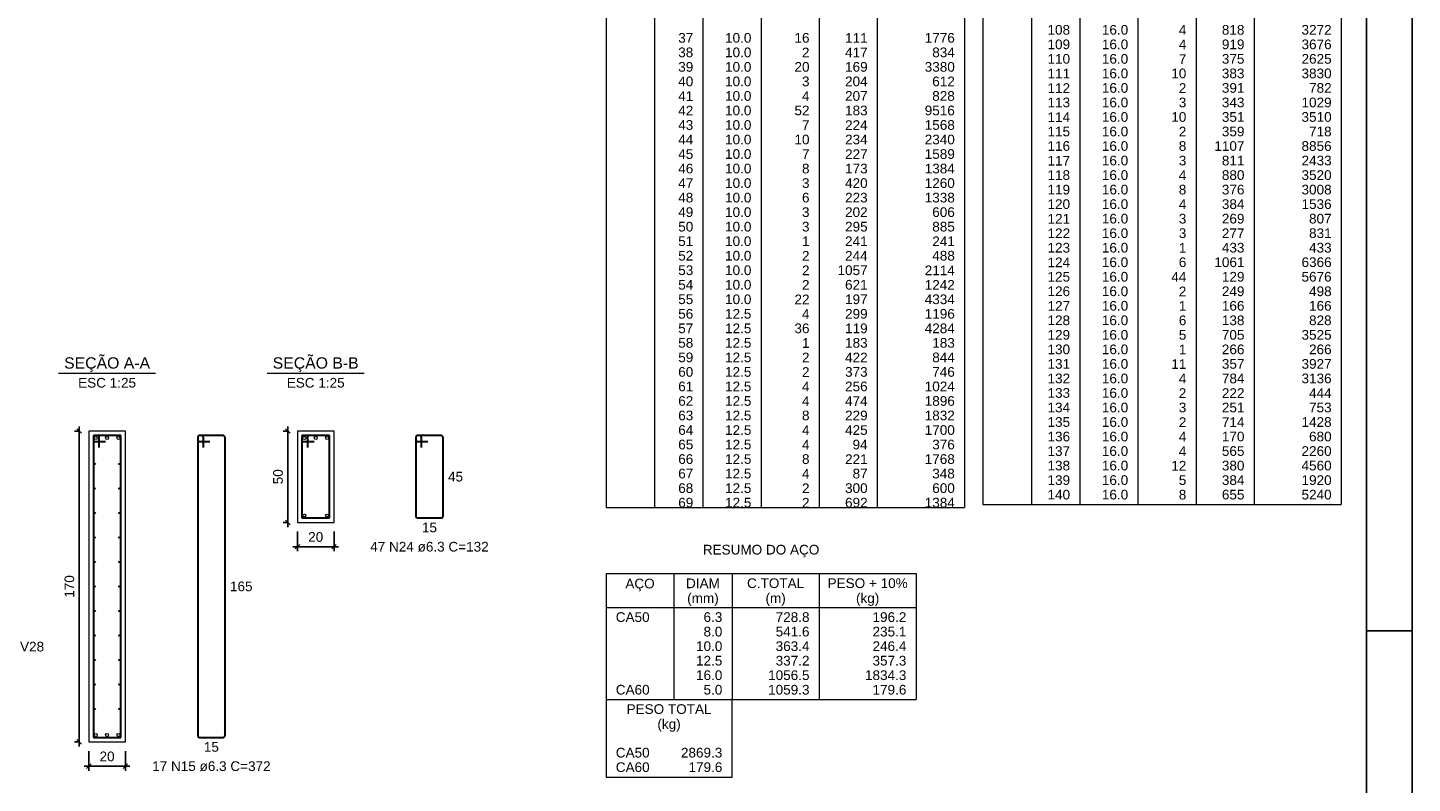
# Model space of a CAD drawing. Header units: millimetres. Extents: x 10 to 1250, y -62 to 528.
# Tile 891 of 909: x 1065 to 1095, y 95 to 111. Entities that reach past the tile are written whole.
import ezdxf

# ---------------------------------------------------------------- set-up
doc = ezdxf.new("R2010")
doc.units = ezdxf.units.MM
doc.header["$LTSCALE"] = 0.05
for name, color, linetype, lineweight in [('Descrição da armadura', 7, 'Continuous', 5), ('DT-Barras na forma', 2, 'Continuous', 30), ('DT-Barras no corte', 5, 'Continuous', 5), ('DT-Barras rebatidas', 2, 'Continuous', 30), ('DT-Cotas', 9, 'Continuous', 5), ('DT-Forma', 5, 'Continuous', 5), ('DT-Relação do aço', 9, 'Continuous', 5), ('DT-Textos', 7, 'Continuous', 5), ('Textos armaduras', 7, 'Continuous', 5)]:
    doc.layers.add(name, color=color, linetype=linetype, lineweight=lineweight)
doc.layers.add('FOLHA_PADRÃO', color=7, linetype='Continuous')
doc.styles.add('Arial', font='arial.ttf')
doc.styles.get("Standard").update_dxf_attribs({"font": 'arial.ttf'})
doc.dimstyles.new('UM_25.000000', dxfattribs={"dimtxt": 0.18, "dimasz": 0.1, "dimexe": 0.1, "dimexo": 0.2, "dimgap": 0, "dimtad": 1, "dimtih": 1, "dimtoh": 1, "dimdec": 1, "dimlfac": 25, "dimzin": 0, "dimdsep": 46, "dimtxsty": 'Standard', "dimcen": 0.09, "dimdle": 0.1, "dimadec": 1, "dimazin": 2, "dimtfac": 1, "dimtdec": 4, "dimtofl": 0, "dimtmove": 0, "dimatfit": 3, "dimfxl": 1, "dimtolj": 1, "dimarcsym": 0})

# ---------------------------------------------------------------- blocks, each defined once
blk = doc.blocks.new('A1EST. 1500')
at = {"layer": 'FOLHA_PADRÃO', "color": 1, "linetype": 'Continuous'}
for p, q in [((150, 59.4), (150, 0)), ((149, 29.7), (150, 29.7))]:
    blk.add_line(p, q, dxfattribs=at)
at = {"layer": 'FOLHA_PADRÃO', "color": 6, "linetype": 'Continuous'}
blk.add_lwpolyline([(149, 58.4), (149, 1), (1, 1), (1, 58.4), (149, 58.4)], dxfattribs=at)
blk = doc.blocks.new('_Oblique')
at = {"color": 0, "linetype": 'ByBlock', "lineweight": -2}
blk.add_line((-0.5, -0.5), (0.5, 0.5), dxfattribs=at)
blk = doc.blocks.new('*D1458')
at = {"layer": 'Defpoints', "color": 0, "transparency": 16777216}
for p in [(1065.76, 102.604), (1065.971, 102.604), (1065.971, 95.804)]:
    blk.add_point(p, dxfattribs=at)
at = {"layer": 'DT-Cotas', "color": 0, "lineweight": -2, "transparency": 16777216}
for p, q in [((1065.76, 95.704), (1065.76, 102.704)), ((1065.771, 102.604), (1065.66, 102.604)), ((1065.771, 95.804), (1065.66, 95.804))]:
    blk.add_line(p, q, dxfattribs=at)
at = {"layer": 'DT-Cotas', "color": 0, "lineweight": -2, "transparency": 16777216, "xscale": 0.1, "yscale": 0.1, "zscale": 0.1}
for p, rotation in [((1065.76, 102.604), 90), ((1065.76, 95.804), 270)]:
    blk.add_blockref('_Oblique', p, dxfattribs=dict(at, rotation=rotation))
at = {"layer": 'DT-Cotas', "transparency": 16777216, "insert": (1065.548, 99.204), "char_height": 0.2118, "attachment_point": 5, "rotation": 90, "style": 'Arial'}
blk.add_mtext('\\A1;170', dxfattribs=at)
blk = doc.blocks.new('*D1459')
at = {"layer": 'Defpoints', "color": 0, "transparency": 16777216}
for p in [(1065.971, 95.804), (1066.771, 95.804), (1066.771, 95.274)]:
    blk.add_point(p, dxfattribs=at)
at = {"layer": 'DT-Cotas', "color": 0, "lineweight": -2, "transparency": 16777216}
for p, q in [((1065.971, 95.604), (1065.971, 95.174)), ((1066.771, 95.604), (1066.771, 95.174)), ((1065.871, 95.274), (1066.871, 95.274))]:
    blk.add_line(p, q, dxfattribs=at)
at = {"layer": 'DT-Cotas', "color": 0, "lineweight": -2, "transparency": 16777216, "xscale": 0.1, "yscale": 0.1, "zscale": 0.1, "rotation": 180}
blk.add_blockref('_Oblique', (1065.971, 95.274), dxfattribs=at)
at = {"layer": 'DT-Cotas', "color": 0, "lineweight": -2, "transparency": 16777216, "xscale": 0.1, "yscale": 0.1, "zscale": 0.1}
blk.add_blockref('_Oblique', (1066.771, 95.274), dxfattribs=at)
at = {"layer": 'DT-Cotas', "transparency": 16777216, "insert": (1066.371, 95.486), "char_height": 0.2118, "attachment_point": 5, "rotation": 0.0057, "style": 'Arial'}
blk.add_mtext('\\A1;20', dxfattribs=at)
blk = doc.blocks.new('*D1460')
at = {"layer": 'Defpoints', "color": 0, "transparency": 16777216}
for p in [(1070.321, 102.604), (1070.533, 102.604), (1070.533, 100.604)]:
    blk.add_point(p, dxfattribs=at)
at = {"layer": 'DT-Cotas', "color": 0, "lineweight": -2, "transparency": 16777216}
for p, q in [((1070.321, 100.504), (1070.321, 102.704)), ((1070.333, 102.604), (1070.221, 102.604)), ((1070.333, 100.604), (1070.221, 100.604))]:
    blk.add_line(p, q, dxfattribs=at)
at = {"layer": 'DT-Cotas', "color": 0, "lineweight": -2, "transparency": 16777216, "xscale": 0.1, "yscale": 0.1, "zscale": 0.1}
for p, rotation in [((1070.321, 102.604), 90), ((1070.321, 100.604), 270)]:
    blk.add_blockref('_Oblique', p, dxfattribs=dict(at, rotation=rotation))
at = {"layer": 'DT-Cotas', "transparency": 16777216, "insert": (1070.109, 101.604), "char_height": 0.2118, "attachment_point": 5, "rotation": 90, "style": 'Arial'}
blk.add_mtext('\\A1;50', dxfattribs=at)
blk = doc.blocks.new('*D1461')
at = {"layer": 'Defpoints', "color": 0, "transparency": 16777216}
for p in [(1070.533, 100.604), (1071.333, 100.604), (1071.333, 100.074)]:
    blk.add_point(p, dxfattribs=at)
at = {"layer": 'DT-Cotas', "color": 0, "lineweight": -2, "transparency": 16777216}
for p, q in [((1070.533, 100.404), (1070.533, 99.974)), ((1071.333, 100.404), (1071.333, 99.974)), ((1070.433, 100.074), (1071.433, 100.074))]:
    blk.add_line(p, q, dxfattribs=at)
at = {"layer": 'DT-Cotas', "color": 0, "lineweight": -2, "transparency": 16777216, "xscale": 0.1, "yscale": 0.1, "zscale": 0.1, "rotation": 180}
blk.add_blockref('_Oblique', (1070.533, 100.074), dxfattribs=at)
at = {"layer": 'DT-Cotas', "color": 0, "lineweight": -2, "transparency": 16777216, "xscale": 0.1, "yscale": 0.1, "zscale": 0.1}
blk.add_blockref('_Oblique', (1071.333, 100.074), dxfattribs=at)
at = {"layer": 'DT-Cotas', "transparency": 16777216, "insert": (1070.933, 100.286), "char_height": 0.2118, "attachment_point": 5, "rotation": 0.0057, "style": 'Arial'}
blk.add_mtext('\\A1;20', dxfattribs=at)

msp = doc.modelspace()

# ---------------------------------------------------------------- linework, layer by layer
at = {"layer": 'DT-Barras na forma'}
for p, q in [((1066.1973, 102.5036), (1066.0713, 102.5036)), ((1066.0713, 102.5036), (1066.0713, 95.9036)), ((1066.6713, 102.5036), (1066.0713, 102.5036)), ((1066.0713, 102.5036), (1066.0713, 102.3776)), ((1066.0713, 102.3776), (1066.3343, 102.3776)), ((1066.1973, 102.2406), (1066.1973, 102.5036)), ((1066.6713, 95.9036), (1066.6713, 102.5036)), ((1070.7589, 102.5036), (1070.6329, 102.5036)), ((1070.6329, 102.5036), (1070.6329, 100.7036)), ((1071.2329, 102.5036), (1070.6329, 102.5036)), ((1070.6329, 102.5036), (1070.6329, 102.3776)), ((1070.6329, 102.3776), (1070.8959, 102.3776)), ((1070.7589, 102.2406), (1070.7589, 102.5036)), ((1071.2329, 100.7036), (1071.2329, 102.5036)), ((1070.6329, 100.7036), (1071.2329, 100.7036)), ((1066.0713, 95.9036), (1066.6713, 95.9036))]:
    msp.add_line(p, q, dxfattribs=at)
at = {"layer": 'DT-Barras no corte'}
for centre, radius in [((1066.1233, 102.4516), 0.032), ((1066.3713, 102.4516), 0.032), ((1066.6193, 102.4516), 0.032), ((1070.6849, 102.4516), 0.032), ((1070.9329, 102.4516), 0.032), ((1071.1809, 102.4516), 0.032), ((1066.1039, 101.8836), 0.0126), ((1066.6387, 101.8836), 0.0126), ((1066.1039, 101.3476), 0.0126), ((1066.6387, 101.3476), 0.0126), ((1066.1039, 100.8116), 0.0126), ((1066.6387, 100.8116), 0.0126), ((1070.6849, 100.7556), 0.032), ((1071.1809, 100.7556), 0.032), ((1066.1039, 100.2756), 0.0126), ((1066.6387, 100.2756), 0.0126), ((1066.1039, 99.7396), 0.0126), ((1066.6387, 99.7396), 0.0126), ((1066.1039, 99.2036), 0.0126), ((1066.6387, 99.2036), 0.0126), ((1066.1039, 98.6676), 0.0126), ((1066.6387, 98.6676), 0.0126), ((1066.1039, 98.1316), 0.0126), ((1066.6387, 98.1316), 0.0126), ((1066.1039, 97.5956), 0.0126), ((1066.6387, 97.5956), 0.0126), ((1066.1039, 97.0596), 0.0126), ((1066.6387, 97.0596), 0.0126), ((1066.1039, 96.5236), 0.0126), ((1066.6387, 96.5236), 0.0126), ((1066.1233, 95.9556), 0.032), ((1066.3713, 95.9556), 0.032), ((1066.6193, 95.9556), 0.032)]:
    msp.add_circle(centre, radius, dxfattribs=at)
at = {"layer": 'DT-Barras rebatidas'}
for p, q in [((1068.3521, 102.4658), (1068.3521, 95.9414)), ((1068.3521, 102.4658), (1068.3521, 102.4154)), ((1068.4403, 102.5036), (1068.3899, 102.5036)), ((1068.9143, 102.5036), (1068.3899, 102.5036)), ((1068.3899, 102.3776), (1068.6151, 102.3776)), ((1068.4781, 102.2406), (1068.4781, 102.4658)), ((1068.9521, 95.9414), (1068.9521, 102.4658)), ((1073.1199, 102.4658), (1073.1199, 100.7414)), ((1073.1199, 102.4658), (1073.1199, 102.4154)), ((1073.2081, 102.5036), (1073.1577, 102.5036)), ((1073.6821, 102.5036), (1073.1577, 102.5036)), ((1073.1577, 102.3776), (1073.3829, 102.3776)), ((1073.2459, 102.2406), (1073.2459, 102.4658)), ((1073.7199, 100.7414), (1073.7199, 102.4658)), ((1073.1577, 100.7036), (1073.6821, 100.7036)), ((1068.3899, 95.9036), (1068.9143, 95.9036))]:
    msp.add_line(p, q, dxfattribs=at)
for centre, start, end in [((1068.3899, 102.4658), 90, 180), ((1068.3899, 102.4658), 90, 180), ((1068.3899, 102.4154), 180, 270), ((1068.4403, 102.4658), 0, 90), ((1068.9143, 102.4658), 0, 90), ((1073.1577, 102.4658), 90, 180), ((1073.1577, 102.4658), 90, 180), ((1073.1577, 102.4154), 180, 270), ((1073.2081, 102.4658), 0, 90), ((1073.6821, 102.4658), 0, 90), ((1073.1577, 100.7414), 180, 270), ((1073.6821, 100.7414), 270, 0), ((1068.3899, 95.9414), 180, 270), ((1068.9143, 95.9414), 270, 0)]:
    msp.add_arc(centre, 0.0378, start, end, dxfattribs=at)
at = {"layer": 'DT-Forma'}
for p, q in [((1066.7713, 102.6036), (1065.9713, 102.6036)), ((1065.9713, 102.6036), (1065.9713, 102.6036)), ((1065.9713, 102.6036), (1065.9713, 95.8036)), ((1066.7713, 95.8036), (1066.7713, 102.6036)), ((1066.7713, 102.6036), (1066.7713, 102.6036)), ((1071.3329, 102.6036), (1070.5329, 102.6036)), ((1070.5329, 102.6036), (1070.5329, 102.6036)), ((1070.5329, 102.6036), (1070.5329, 100.6036)), ((1071.3329, 100.6036), (1071.3329, 102.6036)), ((1071.3329, 102.6036), (1071.3329, 102.6036)), ((1070.5329, 100.6036), (1071.3329, 100.6036)), ((1070.5329, 100.6036), (1070.5329, 100.6036)), ((1071.3329, 100.6036), (1071.3329, 100.6036)), ((1065.9713, 95.8036), (1066.7713, 95.8036)), ((1065.9713, 95.8036), (1065.9713, 95.8036)), ((1066.7713, 95.8036), (1066.7713, 95.8036))]:
    msp.add_line(p, q, dxfattribs=at)
at = {"layer": 'DT-Relação do aço', "linetype": 'Continuous'}
for p, q in [((1077.2823, 123.5915), (1077.2823, 100.9289)), ((1078.3413, 123.5915), (1078.3413, 100.9289)), ((1079.4003, 123.5915), (1079.4003, 100.9289)), ((1080.6711, 123.5915), (1080.6711, 100.9289)), ((1081.9419, 123.5915), (1081.9419, 100.9289)), ((1083.2127, 123.5915), (1083.2127, 100.9289)), ((1085.1189, 123.5915), (1085.1189, 100.9289)), ((1085.5214, 123.5915), (1085.5214, 100.9982)), ((1086.5804, 123.5915), (1086.5804, 100.9982)), ((1087.6394, 123.5915), (1087.6394, 100.9982)), ((1088.9102, 123.5915), (1088.9102, 100.9982)), ((1090.181, 123.5915), (1090.181, 100.9982)), ((1091.4518, 123.5915), (1091.4518, 100.9982)), ((1093.358, 123.5915), (1093.358, 100.9982)), ((1077.2823, 100.9289), (1085.1189, 100.9289)), ((1085.5214, 100.9982), (1093.358, 100.9982)), ((1077.2823, 99.4844), (1077.2823, 96.731)), ((1077.2823, 99.4844), (1084.0599, 99.4844)), ((1078.7649, 99.4844), (1078.7649, 96.731)), ((1080.0357, 99.4844), (1080.0357, 96.731)), ((1081.9419, 99.4844), (1081.9419, 96.731)), ((1084.0599, 99.4844), (1084.0599, 96.731)), ((1077.2823, 98.7431), (1084.0599, 98.7431)), ((1077.2823, 96.731), (1084.0599, 96.731)), ((1077.2823, 96.731), (1077.2823, 95.0366)), ((1080.0357, 95.0366), (1080.0357, 96.731)), ((1077.2823, 95.0366), (1080.0357, 95.0366))]:
    msp.add_line(p, q, dxfattribs=at)
at = {"layer": 'DT-Textos'}
for p, q in [((1065.3123, 103.8685), (1067.4303, 103.8685)), ((1069.8739, 103.8685), (1071.9919, 103.8685))]:
    msp.add_line(p, q, dxfattribs=at)

# ---------------------------------------------------------------- block references
msp.add_blockref('A1EST. 1500', (944.9101, 68.5322))

# ---------------------------------------------------------------- texts
at = {"layer": 'Descrição da armadura', "linetype": 'Continuous', "char_height": 0.2118, "width": 5.194653, "attachment_point": 8, "line_spacing_factor": 0.798, "style": 'Arial'}
for s, insert in [('47 N24 ø6.3 C=132', (1073.4199, 99.9623)), ('17 N15 ø6.3 C=372', (1068.6521, 95.1623))]:
    msp.add_mtext(s, dxfattribs=dict(at, insert=insert))
at = {"layer": 'DT-Relação do aço', "color": 9, "linetype": 'Continuous', "char_height": 0.2118, "attachment_point": 9, "line_spacing_factor": 0.798, "style": 'Arial'}
for s, insert, width in [('108', (1087.4276, 111.2705), 0.989858), ('16.0', (1088.6984, 111.2705), 1.154689), ('4', (1089.9692, 111.2705), 0.329953), ('818', (1091.24, 111.2705), 0.989858), ('3272', (1093.1462, 111.2705), 1.31981), ('37', (1079.1885, 111.0953), 0.659905), ('10.0', (1080.4593, 111.0953), 1.154689), ('16', (1081.7301, 111.0953), 0.659905), ('111', (1083.0009, 111.0953), 0.989858), ('1776', (1084.9071, 111.0953), 1.31981), ('109', (1087.4276, 110.9528), 0.989858), ('16.0', (1088.6984, 110.9528), 1.154689), ('4', (1089.9692, 110.9528), 0.329953), ('919', (1091.24, 110.9528), 0.989858), ('3676', (1093.1462, 110.9528), 1.31981), ('38', (1079.1885, 110.7776), 0.659905), ('10.0', (1080.4593, 110.7776), 1.154689), ('2', (1081.7301, 110.7776), 0.329953), ('417', (1083.0009, 110.7776), 0.989858), ('834', (1084.9071, 110.7776), 0.989858), ('110', (1087.4276, 110.6351), 0.989858), ('16.0', (1088.6984, 110.6351), 1.154689), ('7', (1089.9692, 110.6351), 0.329953), ('375', (1091.24, 110.6351), 0.989858), ('2625', (1093.1462, 110.6351), 1.31981), ('39', (1079.1885, 110.4599), 0.659905), ('10.0', (1080.4593, 110.4599), 1.154689), ('20', (1081.7301, 110.4599), 0.659905), ('169', (1083.0009, 110.4599), 0.989858), ('3380', (1084.9071, 110.4599), 1.31981), ('111', (1087.4276, 110.3174), 0.989858), ('16.0', (1088.6984, 110.3174), 1.154689), ('10', (1089.9692, 110.3174), 0.659905), ('383', (1091.24, 110.3174), 0.989858), ('3830', (1093.1462, 110.3174), 1.31981), ('40', (1079.1885, 110.1422), 0.659905), ('10.0', (1080.4593, 110.1422), 1.154689), ('3', (1081.7301, 110.1422), 0.329953), ('204', (1083.0009, 110.1422), 0.989858), ('612', (1084.9071, 110.1422), 0.989858), ('112', (1087.4276, 109.9997), 0.989858), ('16.0', (1088.6984, 109.9997), 1.154689), ('2', (1089.9692, 109.9997), 0.329953), ('391', (1091.24, 109.9997), 0.989858), ('782', (1093.1462, 109.9997), 0.989858), ('41', (1079.1885, 109.8245), 0.659905), ('10.0', (1080.4593, 109.8245), 1.154689), ('4', (1081.7301, 109.8245), 0.329953), ('207', (1083.0009, 109.8245), 0.989858), ('828', (1084.9071, 109.8245), 0.989858), ('113', (1087.4276, 109.682), 0.989858), ('16.0', (1088.6984, 109.682), 1.154689), ('3', (1089.9692, 109.682), 0.329953), ('343', (1091.24, 109.682), 0.989858), ('1029', (1093.1462, 109.682), 1.31981), ('42', (1079.1885, 109.5068), 0.659905), ('10.0', (1080.4593, 109.5068), 1.154689), ('52', (1081.7301, 109.5068), 0.659905), ('183', (1083.0009, 109.5068), 0.989858), ('9516', (1084.9071, 109.5068), 1.31981), ('114', (1087.4276, 109.3643), 0.989858), ('16.0', (1088.6984, 109.3643), 1.154689), ('10', (1089.9692, 109.3643), 0.659905), ('351', (1091.24, 109.3643), 0.989858), ('3510', (1093.1462, 109.3643), 1.31981), ('43', (1079.1885, 109.1891), 0.659905), ('10.0', (1080.4593, 109.1891), 1.154689), ('7', (1081.7301, 109.1891), 0.329953), ('224', (1083.0009, 109.1891), 0.989858), ('1568', (1084.9071, 109.1891), 1.31981), ('115', (1087.4276, 109.0466), 0.989858), ('16.0', (1088.6984, 109.0466), 1.154689), ('2', (1089.9692, 109.0466), 0.329953), ('359', (1091.24, 109.0466), 0.989858), ('718', (1093.1462, 109.0466), 0.989858), ('44', (1079.1885, 108.8714), 0.659905), ('10.0', (1080.4593, 108.8714), 1.154689), ('10', (1081.7301, 108.8714), 0.659905), ('234', (1083.0009, 108.8714), 0.989858), ('2340', (1084.9071, 108.8714), 1.31981), ('116', (1087.4276, 108.7289), 0.989858), ('16.0', (1088.6984, 108.7289), 1.154689), ('8', (1089.9692, 108.7289), 0.329953), ('1107', (1091.24, 108.7289), 1.31981), ('8856', (1093.1462, 108.7289), 1.31981), ('45', (1079.1885, 108.5537), 0.659905), ('10.0', (1080.4593, 108.5537), 1.154689), ('7', (1081.7301, 108.5537), 0.329953), ('227', (1083.0009, 108.5537), 0.989858), ('1589', (1084.9071, 108.5537), 1.31981), ('117', (1087.4276, 108.4112), 0.989858), ('16.0', (1088.6984, 108.4112), 1.154689), ('3', (1089.9692, 108.4112), 0.329953), ('811', (1091.24, 108.4112), 0.989858), ('2433', (1093.1462, 108.4112), 1.31981), ('46', (1079.1885, 108.236), 0.659905), ('10.0', (1080.4593, 108.236), 1.154689), ('8', (1081.7301, 108.236), 0.329953), ('173', (1083.0009, 108.236), 0.989858), ('1384', (1084.9071, 108.236), 1.31981), ('47', (1079.1885, 107.9183), 0.659905), ('10.0', (1080.4593, 107.9183), 1.154689), ('3', (1081.7301, 107.9183), 0.329953), ('420', (1083.0009, 107.9183), 0.989858), ('1260', (1084.9071, 107.9183), 1.31981), ('118', (1087.4276, 108.0935), 0.989858), ('16.0', (1088.6984, 108.0935), 1.154689), ('4', (1089.9692, 108.0935), 0.329953), ('880', (1091.24, 108.0935), 0.989858), ('3520', (1093.1462, 108.0935), 1.31981), ('48', (1079.1885, 107.6006), 0.659905), ('10.0', (1080.4593, 107.6006), 1.154689), ('6', (1081.7301, 107.6006), 0.329953), ('223', (1083.0009, 107.6006), 0.989858), ('1338', (1084.9071, 107.6006), 1.31981), ('119', (1087.4276, 107.7758), 0.989858), ('16.0', (1088.6984, 107.7758), 1.154689), ('8', (1089.9692, 107.7758), 0.329953), ('376', (1091.24, 107.7758), 0.989858), ('3008', (1093.1462, 107.7758), 1.31981), ('49', (1079.1885, 107.2829), 0.659905), ('10.0', (1080.4593, 107.2829), 1.154689), ('3', (1081.7301, 107.2829), 0.329953), ('202', (1083.0009, 107.2829), 0.989858), ('606', (1084.9071, 107.2829), 0.989858), ('120', (1087.4276, 107.4581), 0.989858), ('16.0', (1088.6984, 107.4581), 1.154689), ('4', (1089.9692, 107.4581), 0.329953), ('384', (1091.24, 107.4581), 0.989858), ('1536', (1093.1462, 107.4581), 1.31981), ('50', (1079.1885, 106.9652), 0.659905), ('10.0', (1080.4593, 106.9652), 1.154689), ('3', (1081.7301, 106.9652), 0.329953), ('295', (1083.0009, 106.9652), 0.989858), ('885', (1084.9071, 106.9652), 0.989858), ('121', (1087.4276, 107.1404), 0.989858), ('16.0', (1088.6984, 107.1404), 1.154689), ('3', (1089.9692, 107.1404), 0.329953), ('269', (1091.24, 107.1404), 0.989858), ('807', (1093.1462, 107.1404), 0.989858), ('51', (1079.1885, 106.6475), 0.659905), ('10.0', (1080.4593, 106.6475), 1.154689), ('1', (1081.7301, 106.6475), 0.329953), ('241', (1083.0009, 106.6475), 0.989858), ('241', (1084.9071, 106.6475), 0.989858), ('122', (1087.4276, 106.8227), 0.989858), ('16.0', (1088.6984, 106.8227), 1.154689), ('3', (1089.9692, 106.8227), 0.329953), ('277', (1091.24, 106.8227), 0.989858), ('831', (1093.1462, 106.8227), 0.989858), ('52', (1079.1885, 106.3298), 0.659905), ('10.0', (1080.4593, 106.3298), 1.154689), ('2', (1081.7301, 106.3298), 0.329953), ('244', (1083.0009, 106.3298), 0.989858), ('488', (1084.9071, 106.3298), 0.989858), ('123', (1087.4276, 106.505), 0.989858), ('16.0', (1088.6984, 106.505), 1.154689), ('1', (1089.9692, 106.505), 0.329953), ('433', (1091.24, 106.505), 0.989858), ('433', (1093.1462, 106.505), 0.989858), ('53', (1079.1885, 106.0121), 0.659905), ('10.0', (1080.4593, 106.0121), 1.154689), ('2', (1081.7301, 106.0121), 0.329953), ('1057', (1083.0009, 106.0121), 1.31981), ('2114', (1084.9071, 106.0121), 1.31981), ('124', (1087.4276, 106.1873), 0.989858), ('16.0', (1088.6984, 106.1873), 1.154689), ('6', (1089.9692, 106.1873), 0.329953), ('1061', (1091.24, 106.1873), 1.31981), ('6366', (1093.1462, 106.1873), 1.31981), ('54', (1079.1885, 105.6944), 0.659905), ('10.0', (1080.4593, 105.6944), 1.154689), ('2', (1081.7301, 105.6944), 0.329953), ('621', (1083.0009, 105.6944), 0.989858), ('1242', (1084.9071, 105.6944), 1.31981), ('125', (1087.4276, 105.8696), 0.989858), ('16.0', (1088.6984, 105.8696), 1.154689), ('44', (1089.9692, 105.8696), 0.659905), ('129', (1091.24, 105.8696), 0.989858), ('5676', (1093.1462, 105.8696), 1.31981), ('126', (1087.4276, 105.5519), 0.989858), ('16.0', (1088.6984, 105.5519), 1.154689), ('2', (1089.9692, 105.5519), 0.329953), ('249', (1091.24, 105.5519), 0.989858), ('498', (1093.1462, 105.5519), 0.989858), ('55', (1079.1885, 105.3767), 0.659905), ('10.0', (1080.4593, 105.3767), 1.154689), ('22', (1081.7301, 105.3767), 0.659905), ('197', (1083.0009, 105.3767), 0.989858), ('4334', (1084.9071, 105.3767), 1.31981), ('127', (1087.4276, 105.2342), 0.989858), ('16.0', (1088.6984, 105.2342), 1.154689), ('1', (1089.9692, 105.2342), 0.329953), ('166', (1091.24, 105.2342), 0.989858), ('166', (1093.1462, 105.2342), 0.989858), ('56', (1079.1885, 105.059), 0.659905), ('12.5', (1080.4593, 105.059), 1.154689), ('4', (1081.7301, 105.059), 0.329953), ('299', (1083.0009, 105.059), 0.989858), ('1196', (1084.9071, 105.059), 1.31981), ('128', (1087.4276, 104.9165), 0.989858), ('16.0', (1088.6984, 104.9165), 1.154689), ('6', (1089.9692, 104.9165), 0.329953), ('138', (1091.24, 104.9165), 0.989858), ('828', (1093.1462, 104.9165), 0.989858), ('57', (1079.1885, 104.7413), 0.659905), ('12.5', (1080.4593, 104.7413), 1.154689), ('36', (1081.7301, 104.7413), 0.659905), ('119', (1083.0009, 104.7413), 0.989858), ('4284', (1084.9071, 104.7413), 1.31981), ('129', (1087.4276, 104.5988), 0.989858), ('16.0', (1088.6984, 104.5988), 1.154689), ('5', (1089.9692, 104.5988), 0.329953), ('705', (1091.24, 104.5988), 0.989858), ('3525', (1093.1462, 104.5988), 1.31981), ('58', (1079.1885, 104.4236), 0.659905), ('12.5', (1080.4593, 104.4236), 1.154689), ('1', (1081.7301, 104.4236), 0.329953), ('183', (1083.0009, 104.4236), 0.989858), ('183', (1084.9071, 104.4236), 0.989858), ('130', (1087.4276, 104.2811), 0.989858), ('16.0', (1088.6984, 104.2811), 1.154689), ('1', (1089.9692, 104.2811), 0.329953), ('266', (1091.24, 104.2811), 0.989858), ('266', (1093.1462, 104.2811), 0.989858), ('59', (1079.1885, 104.1059), 0.659905), ('12.5', (1080.4593, 104.1059), 1.154689), ('2', (1081.7301, 104.1059), 0.329953), ('422', (1083.0009, 104.1059), 0.989858), ('844', (1084.9071, 104.1059), 0.989858), ('131', (1087.4276, 103.9634), 0.989858), ('16.0', (1088.6984, 103.9634), 1.154689), ('11', (1089.9692, 103.9634), 0.659905), ('357', (1091.24, 103.9634), 0.989858), ('3927', (1093.1462, 103.9634), 1.31981), ('60', (1079.1885, 103.7882), 0.659905), ('12.5', (1080.4593, 103.7882), 1.154689), ('2', (1081.7301, 103.7882), 0.329953), ('373', (1083.0009, 103.7882), 0.989858), ('746', (1084.9071, 103.7882), 0.989858), ('132', (1087.4276, 103.6457), 0.989858), ('16.0', (1088.6984, 103.6457), 1.154689), ('4', (1089.9692, 103.6457), 0.329953), ('784', (1091.24, 103.6457), 0.989858), ('3136', (1093.1462, 103.6457), 1.31981), ('61', (1079.1885, 103.4705), 0.659905), ('12.5', (1080.4593, 103.4705), 1.154689), ('4', (1081.7301, 103.4705), 0.329953), ('256', (1083.0009, 103.4705), 0.989858), ('1024', (1084.9071, 103.4705), 1.31981), ('133', (1087.4276, 103.328), 0.989858), ('16.0', (1088.6984, 103.328), 1.154689), ('2', (1089.9692, 103.328), 0.329953), ('222', (1091.24, 103.328), 0.989858), ('444', (1093.1462, 103.328), 0.989858), ('62', (1079.1885, 103.1528), 0.659905), ('12.5', (1080.4593, 103.1528), 1.154689), ('4', (1081.7301, 103.1528), 0.329953), ('474', (1083.0009, 103.1528), 0.989858), ('1896', (1084.9071, 103.1528), 1.31981), ('134', (1087.4276, 103.0103), 0.989858), ('16.0', (1088.6984, 103.0103), 1.154689), ('3', (1089.9692, 103.0103), 0.329953), ('251', (1091.24, 103.0103), 0.989858), ('753', (1093.1462, 103.0103), 0.989858), ('63', (1079.1885, 102.8351), 0.659905), ('12.5', (1080.4593, 102.8351), 1.154689), ('8', (1081.7301, 102.8351), 0.329953), ('229', (1083.0009, 102.8351), 0.989858), ('1832', (1084.9071, 102.8351), 1.31981), ('135', (1087.4276, 102.6926), 0.989858), ('16.0', (1088.6984, 102.6926), 1.154689), ('2', (1089.9692, 102.6926), 0.329953), ('714', (1091.24, 102.6926), 0.989858), ('1428', (1093.1462, 102.6926), 1.31981), ('64', (1079.1885, 102.5174), 0.659905), ('12.5', (1080.4593, 102.5174), 1.154689), ('4', (1081.7301, 102.5174), 0.329953), ('425', (1083.0009, 102.5174), 0.989858), ('1700', (1084.9071, 102.5174), 1.31981), ('136', (1087.4276, 102.3749), 0.989858), ('16.0', (1088.6984, 102.3749), 1.154689), ('4', (1089.9692, 102.3749), 0.329953), ('170', (1091.24, 102.3749), 0.989858), ('680', (1093.1462, 102.3749), 0.989858), ('65', (1079.1885, 102.1997), 0.659905), ('12.5', (1080.4593, 102.1997), 1.154689), ('4', (1081.7301, 102.1997), 0.329953), ('94', (1083.0009, 102.1997), 0.659905), ('376', (1084.9071, 102.1997), 0.989858), ('137', (1087.4276, 102.0572), 0.989858), ('16.0', (1088.6984, 102.0572), 1.154689), ('4', (1089.9692, 102.0572), 0.329953), ('565', (1091.24, 102.0572), 0.989858), ('2260', (1093.1462, 102.0572), 1.31981), ('66', (1079.1885, 101.882), 0.659905), ('12.5', (1080.4593, 101.882), 1.154689), ('8', (1081.7301, 101.882), 0.329953), ('221', (1083.0009, 101.882), 0.989858), ('1768', (1084.9071, 101.882), 1.31981), ('67', (1079.1885, 101.5643), 0.659905), ('12.5', (1080.4593, 101.5643), 1.154689), ('4', (1081.7301, 101.5643), 0.329953), ('87', (1083.0009, 101.5643), 0.659905), ('348', (1084.9071, 101.5643), 0.989858), ('138', (1087.4276, 101.7395), 0.989858), ('16.0', (1088.6984, 101.7395), 1.154689), ('12', (1089.9692, 101.7395), 0.659905), ('380', (1091.24, 101.7395), 0.989858), ('4560', (1093.1462, 101.7395), 1.31981), ('68', (1079.1885, 101.2466), 0.659905), ('12.5', (1080.4593, 101.2466), 1.154689), ('2', (1081.7301, 101.2466), 0.329953), ('300', (1083.0009, 101.2466), 0.989858), ('600', (1084.9071, 101.2466), 0.989858), ('139', (1087.4276, 101.4218), 0.989858), ('16.0', (1088.6984, 101.4218), 1.154689), ('5', (1089.9692, 101.4218), 0.329953), ('384', (1091.24, 101.4218), 0.989858), ('1920', (1093.1462, 101.4218), 1.31981), ('69', (1079.1885, 100.9289), 0.659905), ('12.5', (1080.4593, 100.9289), 1.154689), ('2', (1081.7301, 100.9289), 0.329953), ('692', (1083.0009, 100.9289), 0.989858), ('1384', (1084.9071, 100.9289), 1.31981), ('140', (1087.4276, 101.1041), 0.989858), ('16.0', (1088.6984, 101.1041), 1.154689), ('8', (1089.9692, 101.1041), 0.329953), ('655', (1091.24, 101.1041), 0.989858), ('5240', (1093.1462, 101.1041), 1.31981)]:
    msp.add_mtext(s, dxfattribs=dict(at, insert=insert, width=width))
at = {"layer": 'DT-Relação do aço', "linetype": 'Continuous', "char_height": 0.2118, "line_spacing_factor": 0.798, "style": 'Arial'}
for s, insert, width, attachment_point in [('RESUMO DO AÇO', (1080.6709, 99.8379), 5.109195, 8), ('AÇO', (1078.0239, 99.0969), 1.285627, 8), ('DIAM', (1079.4003, 99.1667), 1.483193, 8), ('C.TOTAL', (1080.9888, 99.1667), 2.505206, 8), ('PESO + 10%', (1083.0009, 99.1667), 3.512155, 8), ('(mm)', (1079.3999, 98.7789), 1.383541, 8), ('(m)', (1080.9889, 98.7789), 0.889337, 8), ('(kg)', (1083.0009, 98.7789), 1.021723, 8), ('CA50', (1077.4941, 98.4254), 1.484062, 7), ('6.3', (1079.8239, 98.4254), 0.824737, 9), ('728.8', (1081.7301, 98.4254), 1.484642, 9), ('196.2', (1083.8481, 98.4254), 1.484642, 9), ('8.0', (1079.8239, 98.1077), 0.824737, 9), ('541.6', (1081.7301, 98.1077), 1.484642, 9), ('235.1', (1083.8481, 98.1077), 1.484642, 9), ('10.0', (1079.8239, 97.79), 1.154689, 9), ('363.4', (1081.7301, 97.79), 1.484642, 9), ('246.4', (1083.8481, 97.79), 1.484642, 9), ('12.5', (1079.8239, 97.4723), 1.154689, 9), ('337.2', (1081.7301, 97.4723), 1.484642, 9), ('357.3', (1083.8481, 97.4723), 1.484642, 9), ('16.0', (1079.8239, 97.1546), 1.154689, 9), ('1056.5', (1081.7301, 97.1546), 1.814594, 9), ('1834.3', (1083.8481, 97.1546), 1.814594, 9), ('CA60', (1077.4941, 96.8369), 1.484062, 7), ('5.0', (1079.8239, 96.8369), 0.824737, 9), ('1059.3', (1081.7301, 96.8369), 1.814594, 9), ('179.6', (1083.8481, 96.8369), 1.484642, 9), ('PESO TOTAL', (1078.659, 96.4133), 3.725364, 8), ('(kg)', (1078.6589, 96.0259), 1.021723, 8), ('CA50', (1077.4941, 95.4602), 1.484062, 7), ('2869.3', (1079.8239, 95.4602), 1.814594, 9), ('CA60', (1077.4941, 95.1425), 1.484062, 7), ('179.6', (1079.8239, 95.1425), 1.484642, 9)]:
    msp.add_mtext(s, dxfattribs=dict(at, insert=insert, width=width, attachment_point=attachment_point))
at = {"layer": 'DT-Textos', "line_spacing_factor": 0.798, "style": 'Arial'}
for s, insert, char_height, width, attachment_point in [('SEÇÃO A-A', (1066.3716, 103.8932), 0.2471, 3.273443, 8), ('SEÇÃO B-B', (1070.9326, 103.8932), 0.2471, 3.273443, 8), ('ESC 1:25', (1066.3713, 103.5508), 0.2118, 2.57285, 8), ('ESC 1:25', (1070.9329, 103.5508), 0.2118, 2.57285, 8), ('V28', (1064.468, 97.78), 0.2118, 1.069526, 7)]:
    msp.add_mtext(s, dxfattribs=dict(at, insert=insert, char_height=char_height, width=width, attachment_point=attachment_point))
at = {"layer": 'Textos armaduras', "linetype": 'Continuous', "char_height": 0.2118, "attachment_point": 7, "line_spacing_factor": 0.798, "style": 'Arial'}
for s, insert, width in [('45', (1073.8258, 101.4977), 0.659905), ('15', (1073.2549, 100.3859), 0.659905), ('165', (1069.058, 99.0977), 0.989858), ('15', (1068.4872, 95.5859), 0.659905)]:
    msp.add_mtext(s, dxfattribs=dict(at, insert=insert, width=width))

# ---------------------------------------------------------------- dimensions: what is measured, and where the dimension line sits
at = {"layer": 'DT-Cotas'}
for base, p1, p2, picture, middle in [((1065.7595, 102.6036), (1065.9713, 95.8036), (1065.9713, 102.6036), '*D1458', (1065.5477, 99.2036)), ((1070.3211, 102.6036), (1070.5329, 100.6036), (1070.5329, 102.6036), '*D1460', (1070.1093, 101.6036))]:
    dim = msp.add_linear_dim(base=base, p1=p1, p2=p2, angle=90, dimstyle='UM_25.000000', override={"dimtxt": 0.2118, "dimasz": 0.1, "dimexe": 0.1, "dimexo": 0.2, "dimtad": 1, "dimtih": 0, "dimtoh": 0, "dimdec": 1, "dimlfac": 25, "dimzin": 8, "dimtxsty": 'Arial', "dimblk": 'Oblique', "dimblk1": 'Oblique', "dimblk2": 'Oblique', "dimsah": 1, "dimdle": 0.1, "dimse1": 0, "dimse2": 0, "dimclrt": 256, "dimadec": 1, "dimazin": 3, "dimtmove": 2, "dimldrblk": 'Oblique'}, dxfattribs=at)
    dim.commit()
    dim.dimension.update_dxf_attribs({"geometry": picture, "text_midpoint": middle, "dimtype": 160, "text_rotation": 90})
for base, p1, p2, picture, middle in [((1071.3329, 100.0741), (1070.5329, 100.6036), (1071.3329, 100.6036), '*D1461', (1070.9329, 100.2859)), ((1066.7713, 95.2741), (1065.9713, 95.8036), (1066.7713, 95.8036), '*D1459', (1066.3713, 95.4859))]:
    dim = msp.add_linear_dim(base=base, p1=p1, p2=p2, dimstyle='UM_25.000000', override={"dimtxt": 0.2118, "dimasz": 0.1, "dimexe": 0.1, "dimexo": 0.2, "dimtad": 1, "dimtih": 0, "dimtoh": 0, "dimdec": 1, "dimlfac": 25, "dimzin": 8, "dimtxsty": 'Arial', "dimblk": 'Oblique', "dimblk1": 'Oblique', "dimblk2": 'Oblique', "dimsah": 1, "dimdle": 0.1, "dimse1": 0, "dimse2": 0, "dimclrt": 256, "dimadec": 1, "dimazin": 3, "dimtmove": 2, "dimldrblk": 'Oblique'}, dxfattribs=at)
    dim.commit()
    dim.dimension.update_dxf_attribs({"geometry": picture, "text_midpoint": middle, "dimtype": 160, "text_rotation": 0.00573})

doc.saveas('drawing.dxf')
